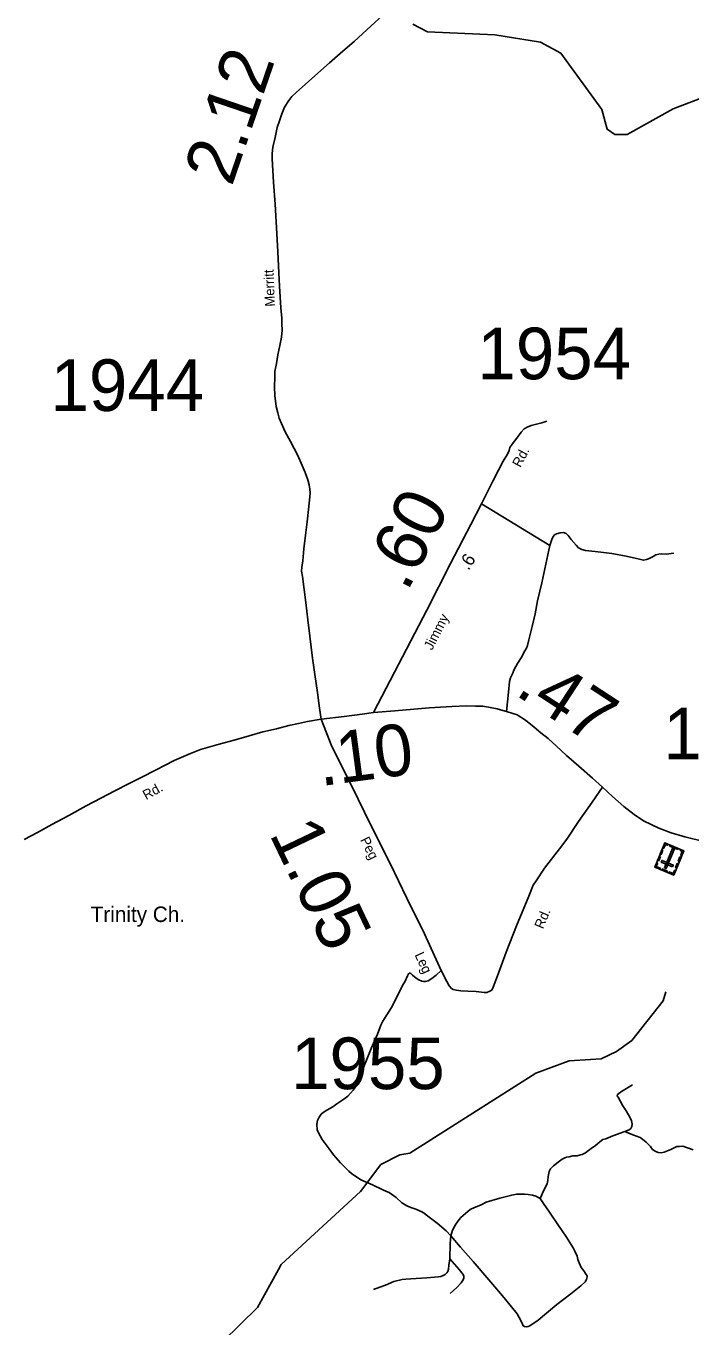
# Model space of a CAD drawing. Extents: x 2093524 to 2270757, y 289120 to 570408.
# Drawn here: x 2236187 to 2242629, y 396412 to 409015 of the extents above; entities that cross this region are included whole.
import ezdxf

# ---------------------------------------------------------------- set-up
doc = ezdxf.new("R2010")
doc.units = 0
for name, color, linetype in [('Exist Cultural Cemetery CELL', 7, 'Continuous'), ('Exist Cultural Church with Cemetery Label', 7, 'Continuous'), ('Exist Hydrographic Creek Single Shore', 7, 'Continuous'), ('Exist Road Non-System Type 51', 7, 'Continuous'), ('Exist Road Secondary Mileage Hundredths English Label', 7, 'Continuous'), ('Exist Road Secondary Type 51 Attributed', 7, 'Continuous'), ('Exist Road Secondary Type 51 Label', 7, 'Continuous'), ('Exist Road Secondary Type 51 Number Label', 7, 'Continuous')]:
    doc.layers.add(name, color=color, linetype=linetype)

msp = doc.modelspace()

# ---------------------------------------------------------------- linework, layer by layer
at = {"layer": 'Exist Cultural Cemetery CELL'}
for points in [[(2242463, 400790), (2242279, 400866), (2242375, 401102), (2242560, 401026)], [(2242406, 401089), (2242402, 401078), (2242381, 401087), (2242366, 401049), (2242356, 401054), (2242375, 401102)], [(2242373, 400859), (2242390, 400852), (2242467, 401039), (2242450, 401047)], [(2242502, 401037), (2242424, 401069), (2242428, 401080), (2242506, 401048)], [(2242529, 401039), (2242525, 401028), (2242545, 401020), (2242530, 400982), (2242540, 400978), (2242560, 401026)], [(2242333, 400970), (2242317, 400929), (2242306, 400934), (2242323, 400974)], [(2242358, 401031), (2242342, 400990), (2242331, 400995), (2242348, 401035)], [(2242451, 400869), (2242458, 400886), (2242349, 400931), (2242342, 400914)], [(2242533, 400961), (2242517, 400921), (2242506, 400926), (2242522, 400966)], [(2242295, 400906), (2242306, 400902), (2242293, 400872), (2242331, 400857), (2242327, 400847), (2242279, 400866)], [(2242394, 400819), (2242346, 400838), (2242351, 400849), (2242399, 400829)], [(2242479, 400831), (2242469, 400835), (2242456, 400805), (2242419, 400821), (2242415, 400810), (2242463, 400790)], [(2242507, 400899), (2242491, 400859), (2242480, 400863), (2242497, 400903)]]:
    msp.add_lwpolyline(points, close=True, dxfattribs=at)
at = {"layer": 'Exist Hydrographic Creek Single Shore'}
for points in [[(2244478, 407710), (2244384, 407934), (2244249, 408108), (2243631, 408379), (2243297, 408458), (2243006, 408424), (2242458, 408212), (2242010, 407965), (2241893, 407964), (2241818, 408015), (2241766, 408206), (2241370, 408752), (2241170, 408858), (2240728, 408929), (2240078, 408958), (2239935, 409033)], [(2238634, 396970), (2238659, 397018), (2239427, 397725), (2239625, 397986), (2239808, 398078), (2239907, 398095), (2241126, 398872), (2241449, 398990), (2241758, 399010), (2241907, 399079), (2242056, 399188), (2242361, 399572), (2242385, 399657)], [(2234632, 393372), (2235561, 393797), (2236340, 394250), (2236805, 394454), (2237028, 394656), (2237531, 395368), (2237925, 396105), (2238429, 396600), (2238634, 396970)]]:
    msp.add_lwpolyline(points, dxfattribs=at)
at = {"layer": 'Exist Road Non-System Type 51'}
msp.add_line((2241262, 403982), (2240599, 404385), dxfattribs=at)
for points in [[(2241060, 405136), (2241082, 405144), (2241134, 405159), (2241184, 405171), (2241234, 405188)], [(2242462, 403908), (2242388, 403900), (2242342, 403901), (2242318, 403897), (2242290, 403891), (2242264, 403875), (2242218, 403854), (2242198, 403848), (2242168, 403840), (2242132, 403850), (2242000, 403878), (2241862, 403905), (2241700, 403924), (2241606, 403935), (2241572, 403945), (2241540, 403960), (2241516, 403985), (2241469, 404040), (2241441, 404078), (2241421, 404100), (2241393, 404107), (2241363, 404105), (2241325, 404095), (2241307, 404085), (2241297, 404073), (2241283, 404049), (2241262, 403982)], [(2241262, 403982), (2241233, 403846), (2241183, 403622), (2241144, 403445), (2241119, 403319), (2241090, 403197), (2241059, 403069), (2241046, 403013), (2241036, 402989), (2241020, 402961), (2240983, 402894), (2240949, 402840), (2240918, 402782), (2240900, 402740), (2240882, 402700), (2240872, 402666), (2240863, 402560), (2240843, 402374)], [(2240208, 399866), (2240160, 399821), (2240120, 399787), (2240082, 399765), (2240057, 399759), (2240041, 399758), (2240021, 399762), (2239992, 399776), (2239966, 399792), (2239932, 399819), (2239914, 399835), (2239908, 399839), (2239900, 399839), (2239892, 399833), (2239882, 399815), (2239861, 399761), (2239835, 399719), (2239784, 399613), (2239727, 399506), (2239660, 399401), (2239644, 399375), (2239624, 399335), (2239591, 399249), (2239566, 399189), (2239532, 399108), (2239487, 398996), (2239458, 398926), (2239428, 398850), (2239409, 398804), (2239387, 398752), (2239373, 398728), (2239357, 398705), (2239306, 398647), (2239266, 398619), (2239199, 398572), (2239161, 398546), (2239101, 398511), (2239067, 398489), (2239047, 398473), (2239026, 398445), (2239012, 398413), (2239008, 398397), (2239004, 398372), (2239009, 398323), (2239017, 398299), (2239055, 398229), (2239124, 398136), (2239167, 398080), (2239233, 398001), (2239316, 397921), (2239342, 397900), (2239430, 397836), (2239543, 397789), (2239643, 397740), (2239679, 397724), (2239705, 397713), (2239772, 397665), (2239828, 397616), (2239876, 397586), (2239914, 397569), (2239963, 397553), (2240015, 397529), (2240043, 397513), (2240079, 397486), (2240170, 397417), (2240258, 397343), (2240303, 397294)], [(2242064, 398757), (2241956, 398692), (2241931, 398674), (2241919, 398664), (2241913, 398652), (2241923, 398638), (2241945, 398596), (2241969, 398553), (2242000, 398505), (2242036, 398445), (2242053, 398409), (2242059, 398377), (2242057, 398355), (2242047, 398335), (2242031, 398323), (2241990, 398307)], [(2241990, 398307), (2241872, 398264), (2241806, 398235), (2241776, 398227), (2241748, 398205), (2241703, 398171), (2241663, 398140), (2241637, 398120), (2241607, 398100), (2241575, 398082), (2241560, 398078), (2241528, 398069), (2241486, 398069), (2241448, 398061), (2241424, 398058), (2241406, 398052), (2241382, 398038), (2241342, 398010), (2241298, 397973), (2241283, 397959), (2241269, 397943), (2241257, 397917), (2241245, 397869), (2241244, 397831), (2241236, 397799), (2241204, 397737), (2241167, 397656)], [(2242650, 398128), (2242549, 398164), (2242518, 398161), (2242492, 398161), (2242433, 398130), (2242371, 398106), (2242341, 398100), (2242311, 398102), (2242289, 398111), (2242275, 398119), (2242255, 398135), (2242238, 398159), (2242196, 398203), (2242162, 398228), (2242136, 398246), (2242066, 398274), (2241990, 398307)], [(2241167, 397656), (2241125, 397678), (2241095, 397688), (2241051, 397696), (2241015, 397697), (2240941, 397699), (2240893, 397690), (2240779, 397661), (2240646, 397620), (2240596, 397596), (2240526, 397567), (2240504, 397557), (2240490, 397551), (2240445, 397511), (2240401, 397472), (2240383, 397454), (2240351, 397408), (2240320, 397350), (2240303, 397294)], [(2241167, 397656), (2241202, 397609), (2241260, 397523), (2241345, 397396), (2241422, 397281), (2241489, 397179), (2241503, 397145), (2241528, 397098), (2241534, 397066), (2241546, 397032), (2241564, 396988), (2241591, 396956), (2241615, 396920), (2241623, 396906), (2241625, 396897), (2241617, 396872), (2241605, 396848), (2241562, 396810), (2241465, 396733), (2241331, 396628), (2241149, 396479), (2241069, 396422), (2241051, 396416), (2241033, 396412), (2241015, 396418), (2241005, 396424), (2240991, 396454), (2240964, 396503), (2240946, 396539), (2240892, 396607), (2240805, 396714), (2240692, 396847), (2240520, 397045), (2240397, 397186), (2240303, 397294)], [(2240303, 397294), (2240297, 397222), (2240292, 397072)], [(2240292, 397072), (2240285, 397009), (2240281, 396973), (2240273, 396950), (2240263, 396937), (2240248, 396919), (2240230, 396909), (2240206, 396901), (2240180, 396897), (2240072, 396888), (2239916, 396879), (2239866, 396874), (2239832, 396872), (2239752, 396851), (2239671, 396817), (2239615, 396796), (2239555, 396776)], [(2240292, 397072), (2240383, 396970), (2240423, 396921), (2240428, 396905), (2240428, 396889), (2240422, 396867), (2240404, 396839), (2240361, 396794), (2240295, 396736)]]:
    msp.add_lwpolyline(points, dxfattribs=at)
at = {"layer": 'Exist Road Secondary Type 51 Attributed'}
for points in [[(2239643, 409121), (2239490, 408978), (2239365, 408865), (2239256, 408770), (2239129, 408657), (2239043, 408584), (2238803, 408370), (2238761, 408332), (2238732, 408294), (2238692, 408229), (2238667, 408165), (2238644, 408097), (2238622, 408031), (2238601, 407935), (2238580, 407841), (2238572, 407779), (2238571, 407729), (2238586, 407503), (2238600, 407289), (2238616, 407006), (2238628, 406826), (2238638, 406624), (2238644, 406494), (2238656, 406284), (2238665, 406184), (2238667, 406130), (2238670, 406070), (2238663, 406000), (2238645, 405920), (2238626, 405828), (2238613, 405744), (2238599, 405668), (2238598, 405620), (2238595, 405516), (2238599, 405436), (2238612, 405328), (2238626, 405268), (2238639, 405217), (2238663, 405163), (2238698, 405085), (2238751, 404989), (2238820, 404854), (2238863, 404759), (2238893, 404691), (2238918, 404617), (2238930, 404571), (2238936, 404529), (2238939, 404493), (2238933, 404421), (2238911, 404213), (2238894, 404083), (2238879, 403951), (2238868, 403833), (2238859, 403771), (2238857, 403733), (2238867, 403683), (2238897, 403430), (2238917, 403263), (2238936, 403104), (2238963, 402892), (2238987, 402732), (2239010, 402559), (2239030, 402405), (2239046, 402299)], [(2239554, 402365), (2239756, 402755), (2240069, 403357), (2240300, 403809), (2240498, 404186), (2240599, 404385), (2240713, 404612), (2240766, 404712), (2240811, 404800), (2240851, 404867), (2240868, 404903), (2240876, 404931), (2240896, 404963), (2240941, 405023), (2240983, 405081), (2241013, 405112), (2241048, 405132), (2241060, 405136)], [(2241771, 401640), (2241675, 401729), (2241543, 401844), (2241422, 401949), (2241322, 402042), (2241245, 402113), (2241175, 402169), (2241109, 402224), (2241026, 402291), (2240946, 402343), (2240843, 402374), (2240785, 402391), (2240753, 402401), (2240669, 402416), (2240611, 402426), (2240543, 402425), (2240459, 402429), (2240313, 402423), (2240093, 402410), (2239760, 402381), (2239554, 402365)], [(2239046, 402299), (2238913, 402276), (2238827, 402257), (2238733, 402239), (2238615, 402208), (2238482, 402177), (2238348, 402140), (2238203, 402098), (2238057, 402057), (2237877, 402006), (2237780, 401969), (2237622, 401898), (2237447, 401810), (2237302, 401735), (2237180, 401672), (2237049, 401605), (2236913, 401534), (2236770, 401459), (2236603, 401366), (2236436, 401280), (2236298, 401203), (2236171, 401134)], [(2239554, 402365), (2239444, 402348), (2239268, 402325), (2239046, 402299)], [(2241771, 401640), (2241671, 401497), (2241540, 401308), (2241427, 401139), (2241357, 401043), (2241211, 400855), (2241128, 400733), (2241100, 400691), (2241059, 400584), (2240940, 400297), (2240840, 400043), (2240754, 399814), (2240713, 399704), (2240701, 399676), (2240681, 399664), (2240653, 399653), (2240627, 399651), (2240549, 399661), (2240467, 399666), (2240401, 399669), (2240353, 399675), (2240325, 399681), (2240309, 399691), (2240287, 399718), (2240264, 399760), (2240208, 399866), (2240047, 400220), (2239876, 400565), (2239715, 400901), (2239524, 401280), (2239348, 401646), (2239150, 402036), (2239046, 402299)], [(2242963, 401062), (2242570, 401160), (2242439, 401198), (2242317, 401245), (2242171, 401316), (2242080, 401375), (2241978, 401455), (2241868, 401551), (2241771, 401640)]]:
    msp.add_lwpolyline(points, dxfattribs=at)

# ---------------------------------------------------------------- texts
at = {"layer": 'Exist Cultural Church with Cemetery Label'}
msp.add_text('Trinity Ch.', height=150, dxfattribs=at).set_placement((2236814, 400335))
at = {"layer": 'Exist Road Secondary Mileage Hundredths English Label'}
for s, height, rotation, p in [('2.12', 500, 71.0852, (2238180, 407452)), ('.60', 500, 63.202, (2239880, 403525)), ('.6', 125, 57.4021, (2240474, 403734)), ('.47', 500, 326.8707, (2240914, 402543)), ('.10', 500, 7.5906, (2239041, 401651)), ('1.05', 500, 295.5612, (2238540, 401190))]:
    msp.add_text(s, height=height, rotation=rotation, dxfattribs=at).set_placement(p)
at = {"layer": 'Exist Road Secondary Type 51 Label'}
for s, rotation, p in [('Merritt', 92.1907, (2238599, 406298)), ('Rd.', 62.0729, (2240976, 404732)), ('Jimmy', 62.9748, (2240121, 402962)), ('Rd.', 29.1173, (2237351, 401515)), ('Peg', 296.7747, (2239422, 401131)), ('Rd.', 67.3852, (2241196, 400261)), ('Leg', 294.4117, (2239950, 400018))]:
    msp.add_text(s, height=95, rotation=rotation, dxfattribs=at).set_placement(p)
at = {"layer": 'Exist Road Secondary Type 51 Number Label'}
for s, p in [('1954', (2240561, 405593)), ('1944', (2236425, 405286)), ('1945', (2242362, 401911)), ('1955', (2238756, 398716))]:
    msp.add_text(s, height=500, dxfattribs=at).set_placement(p)

doc.saveas('drawing.dxf')
